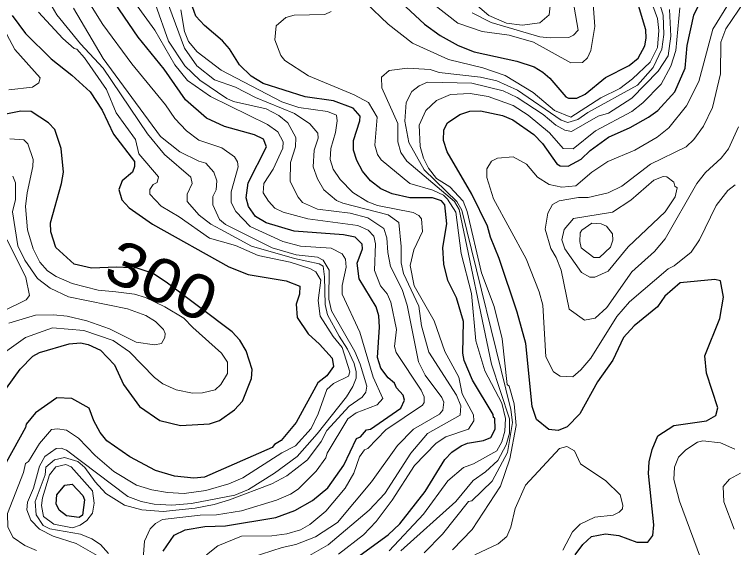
# Model space of a CAD drawing. Extents: x 673.3 to 698.5, y 6984.3 to 7012.3.
# Drawn here: x 675.174 to 676.484, y 7006.689 to 7007.661 of the extents above; entities that cross this region are included whole.
import ezdxf
from ezdxf.enums import TextEntityAlignment as Align

# ---------------------------------------------------------------- set-up
doc = ezdxf.new("R2010")
doc.units = 0
doc.header["$LTSCALE"] = 0.032
doc.layers.add('1', color=7, linetype='Continuous', lineweight=25)
doc.layers.add('2', color=7, linetype='Continuous', lineweight=13)
doc.layers.add('61', color=7, linetype='Continuous')

msp = doc.modelspace()

# ---------------------------------------------------------------- linework, layer by layer
at = {"layer": '1'}
for points in [[(675.4449, 7006.6827), (675.4652, 7006.7119), (675.4852, 7006.7217), (675.521, 7006.7275), (675.5585, 7006.7291), (675.6503, 7006.7439), (675.6846, 7006.757), (675.7171, 7006.7749), (675.7451, 7006.7981), (675.774, 7006.8393), (675.7975, 7006.8878), (675.8047, 7006.8912), (675.8154, 7006.9041), (675.8227, 7006.9053), (675.8783, 7006.9436), (675.885, 7006.9579), (675.8821, 7006.9669), (675.8704, 7006.9806), (675.8665, 7006.9889), (675.8547, 7006.9985), (675.8416, 7007.0164), (675.8357, 7007.0359), (675.8389, 7007.091), (675.8378, 7007.1116), (675.8333, 7007.1282), (675.8021, 7007.1791), (675.7983, 7007.2077), (675.808, 7007.234), (675.8078, 7007.2423), (675.7946, 7007.2552), (675.7735, 7007.2594), (675.6836, 7007.2663), (675.6329, 7007.281), (675.6132, 7007.293), (675.6005, 7007.3113), (675.5964, 7007.3266), (675.5998, 7007.354), (675.6333, 7007.4196), (675.6278, 7007.4335), (675.6112, 7007.4416), (675.5565, 7007.4567), (675.5238, 7007.4719), (675.4854, 7007.5055), (675.4466, 7007.5612), (675.3994, 7007.6198), (675.3486, 7007.6953)], [(676.3457, 7007.1283), (676.303, 7007.0937), (676.2838, 7007.0722), (676.2642, 7007.0307), (676.2366, 7006.9916), (676.204, 7006.933), (676.181, 7006.9091), (676.1644, 7006.9027), (676.1477, 7006.9047), (676.1249, 7006.923), (676.1176, 7006.9465), (676.1058, 7007.0612), (676.0899, 7007.1181), (676.0571, 7007.2164), (676.0411, 7007.2549), (676.0359, 7007.275), (676.0074, 7007.3337), (675.9623, 7007.4109), (675.9555, 7007.4311), (675.9563, 7007.4507), (675.9628, 7007.4637), (675.9853, 7007.4788), (676.0035, 7007.4848), (676.0233, 7007.4857), (676.0635, 7007.477), (676.0819, 7007.4693), (676.1202, 7007.4423), (676.1359, 7007.4258), (676.1625, 7007.3886), (676.1684, 7007.3852), (676.1828, 7007.3843), (676.2066, 7007.397), (676.2229, 7007.4131), (676.2563, 7007.4372), (676.2957, 7007.455), (676.3295, 7007.4736), (676.3461, 7007.4862), (676.3771, 7007.5199), (676.396, 7007.563), (676.3996, 7007.6046), (676.4121, 7007.6601), (676.4254, 7007.6876)], [(675.8037, 7006.6752), (675.8547, 7006.7124), (675.8762, 7006.7322), (675.9226, 7006.7916), (675.9581, 7006.8499), (675.9712, 7006.8631), (675.9877, 7006.8748), (675.9996, 7006.8796), (676.0288, 7006.8846), (676.0419, 7006.8901), (676.0499, 7006.9051), (676.0491, 7006.925), (676.0467, 7006.9266), (676.0465, 7006.9319), (676.0083, 7006.9947), (675.9934, 7007.0302), (675.9912, 7007.0434), (675.9919, 7007.1012), (675.9797, 7007.1447), (675.9634, 7007.1761), (675.9563, 7007.2056), (675.9547, 7007.236), (675.9619, 7007.2793), (675.9582, 7007.3139), (675.9522, 7007.3215), (675.9358, 7007.3266), (675.8946, 7007.3268), (675.8622, 7007.3338), (675.8417, 7007.343), (675.823, 7007.3576), (675.8079, 7007.3752), (675.7976, 7007.395), (675.7918, 7007.414), (675.7918, 7007.4314), (675.8031, 7007.4669), (675.8038, 7007.4759), (675.7909, 7007.4905), (675.7556, 7007.5037), (675.7035, 7007.511), (675.6273, 7007.535), (675.6055, 7007.5484), (675.584, 7007.569), (675.5658, 7007.5983), (675.5533, 7007.6133), (675.52, 7007.641), (675.5048, 7007.6582), (675.4982, 7007.6751)], [(675.8869, 7007.6749), (675.9212, 7007.6436), (675.9494, 7007.6225), (675.9826, 7007.6044), (676.0119, 7007.5932), (676.0895, 7007.5762), (676.1207, 7007.5655), (676.1368, 7007.5559), (676.1495, 7007.5448), (676.1785, 7007.5112), (676.1835, 7007.5086), (676.1986, 7007.5086), (676.2137, 7007.516), (676.251, 7007.5459), (676.294, 7007.5683), (676.3103, 7007.5816), (676.3227, 7007.6038), (676.3251, 7007.6181), (676.3243, 7007.6331), (676.3112, 7007.6774)], [(675.1696, 7007.6592), (675.194, 7007.6264), (675.2412, 7007.5801), (675.2784, 7007.5507), (675.3117, 7007.5201), (675.3339, 7007.4868), (675.3544, 7007.4429), (675.3925, 7007.3931), (675.3927, 7007.3842), (675.3893, 7007.3733), (675.3705, 7007.3578), (675.3645, 7007.3422), (675.3695, 7007.3232), (675.3828, 7007.3084), (675.4255, 7007.2789), (675.5647, 7007.2009), (675.5996, 7007.1868), (675.6693, 7007.1755), (675.6937, 7007.1657), (675.6932, 7007.151), (675.6876, 7007.133), (675.6892, 7007.1086), (675.709, 7007.0786), (675.7301, 7007.0602), (675.7532, 7007.0347), (675.7555, 7007.0192), (675.7433, 7007.0025), (675.7266, 7006.9897), (675.6871, 7006.9174), (675.6601, 7006.8842), (675.6477, 7006.8773), (675.6433, 7006.8716), (675.5202, 7006.8178), (675.5011, 7006.8155), (675.4657, 7006.8196), (675.4312, 7006.8297), (675.384, 7006.8549), (675.3426, 7006.8837), (675.3299, 7006.8988), (675.3185, 7006.92), (675.3103, 7006.9433), (675.2787, 7006.9612), (675.2515, 7006.9621), (675.2125, 7006.9348), (675.1952, 7006.9144), (675.1942, 7006.908), (675.1587, 7006.8444)], [(675.3598, 7007.2005), (675.3142, 7007.1983), (675.283, 7007.206), (675.2496, 7007.2363), (675.2405, 7007.265), (675.2397, 7007.2812), (675.26, 7007.3532), (675.2632, 7007.3738), (675.2594, 7007.4166), (675.2477, 7007.4515), (675.2363, 7007.4637), (675.2045, 7007.484), (675.1855, 7007.4848), (675.1554, 7007.479)], [(675.1449, 7006.9604), (675.1844, 7007.0144), (675.2073, 7007.0383), (675.2198, 7007.045), (675.2738, 7007.0605), (675.2942, 7007.0623), (675.3083, 7007.0596), (675.3308, 7007.0492), (675.3566, 7007.0226), (675.373, 7006.9868), (675.4019, 7006.9465), (675.4391, 7006.9211), (675.4767, 7006.9119), (675.5292, 7006.9148), (675.5477, 7006.9207), (675.5749, 7006.9406), (675.5894, 7006.9561), (675.6061, 7006.9976), (675.6069, 7007.0141), (675.5964, 7007.0478), (675.5845, 7007.0673), (675.5704, 7007.0823), (675.4527, 7007.1712), (675.427, 7007.1889), (675.3974, 7007.1984), (675.3598, 7007.2005)], [(676.1958, 7006.6757), (676.2096, 7006.6949), (676.2256, 7006.7094), (676.2508, 7006.7143), (676.2754, 7006.7112), (676.308, 7006.6991), (676.328, 7006.6988), (676.3371, 7006.711), (676.339, 7006.7304), (676.3295, 7006.8245), (676.3306, 7006.8456), (676.336, 7006.8683), (676.3464, 7006.8928), (676.3752, 7006.9116), (676.4348, 7006.9203), (676.4519, 7006.93), (676.4553, 7006.9438), (676.435, 7007.0069), (676.4319, 7007.0386), (676.4595, 7007.107), (676.466, 7007.1458), (676.4607, 7007.1752), (676.4502, 7007.1778), (676.3868, 7007.1719), (676.3591, 7007.1475), (676.3457, 7007.1283)]]:
    msp.add_lwpolyline(points, dxfattribs=at)
msp.add_lwpolyline([(675.2502, 7006.7688), (675.251, 7006.7853), (675.2657, 7006.8031), (675.2789, 7006.8046), (675.2986, 7006.7842), (675.3019, 7006.7764), (675.2982, 7006.748), (675.2917, 7006.7443), (675.2687, 7006.747), (675.2554, 7006.7574)], close=True, dxfattribs=at)
at = {"layer": '2'}
for points in [[(676.1525, 7007.6995), (676.1484, 7007.6603), (676.1314, 7007.6457), (676.0989, 7007.6413), (676.0705, 7007.6452), (676.0384, 7007.659), (675.9501, 7007.7353)], [(676.2259, 7007.7135), (676.2316, 7007.6391), (676.2241, 7007.5957), (676.2183, 7007.5819), (676.2091, 7007.5737), (676.1876, 7007.5729), (676.1198, 7007.6108), (676.0751, 7007.6233), (676.026, 7007.6299), (675.9817, 7007.6455), (675.9378, 7007.6801)], [(675.2259, 7007.7045), (675.2514, 7007.6603), (675.2945, 7007.6076), (675.3354, 7007.5633), (675.4165, 7007.4435), (675.4473, 7007.4058), (675.4951, 7007.3646), (675.4977, 7007.3529), (675.4888, 7007.3334), (675.4889, 7007.3203), (675.5107, 7007.2951), (675.532, 7007.2789), (675.5498, 7007.269), (675.6062, 7007.2389), (675.684, 7007.2163), (675.7291, 7007.2063), (675.7367, 7007.2025), (675.7392, 7007.1825), (675.7404, 7007.1323)], [(675.5238, 7006.6762), (675.5443, 7006.6924), (675.5875, 7006.7101), (675.643, 7006.7104), (675.6701, 7006.7142), (675.695, 7006.7215), (675.7125, 7006.7314), (675.7414, 7006.7554), (675.7764, 7006.7978), (675.7924, 7006.825), (675.8026, 7006.8549), (675.8117, 7006.8672), (675.8178, 7006.8701), (675.8506, 7006.9037), (675.9174, 7006.9486), (675.9203, 7006.9535), (675.9203, 7006.9641), (675.9153, 7006.976), (675.8698, 7007.0446), (675.8667, 7007.0556), (675.87, 7007.0866), (675.86, 7007.1366), (675.8529, 7007.1515), (675.8411, 7007.1662), (675.8302, 7007.1943), (675.8317, 7007.2427), (675.8289, 7007.257), (675.8183, 7007.2677), (675.7999, 7007.2763), (675.7084, 7007.2886), (675.6637, 7007.3006), (675.6487, 7007.308), (675.6367, 7007.3206), (675.6274, 7007.3357), (675.6285, 7007.3531), (675.6453, 7007.3793), (675.6631, 7007.4172), (675.6638, 7007.4286), (675.6538, 7007.4474), (675.6353, 7007.4604), (675.5313, 7007.5117), (675.4891, 7007.5409), (675.4661, 7007.5694), (675.4297, 7007.6325), (675.3782, 7007.7042)], [(675.577, 7007.5287), (675.5388, 7007.542), (675.5061, 7007.5677), (675.4836, 7007.5995), (675.4508, 7007.6888)], [(675.8143, 7007.682), (675.8549, 7007.6434), (675.8994, 7007.6086), (675.965, 7007.5789), (676.0273, 7007.564), (676.068, 7007.5496), (676.1194, 7007.5188), (676.1582, 7007.4863), (676.188, 7007.4736), (676.2424, 7007.509), (676.2771, 7007.5264), (676.3002, 7007.5438), (676.3322, 7007.5742), (676.3459, 7007.6006), (676.348, 7007.632), (676.3456, 7007.6539), (676.3331, 7007.6888)], [(676.4931, 7007.4565), (676.475, 7007.4164), (676.4615, 7007.3989), (676.4332, 7007.3731), (676.4173, 7007.3532), (676.3595, 7007.2522), (676.3403, 7007.2288), (676.2988, 7007.1921), (676.2536, 7007.1268), (676.232, 7007.1077), (676.2127, 7007.1038), (676.185, 7007.1238), (676.17, 7007.1948), (676.1613, 7007.218), (676.1514, 7007.2347), (676.1411, 7007.2699), (676.1456, 7007.2988), (676.1543, 7007.3145), (676.1666, 7007.3211), (676.2019, 7007.3276), (676.2192, 7007.3277), (676.2557, 7007.3357), (676.2805, 7007.3482), (676.3332, 7007.3879), (676.3976, 7007.4198), (676.4121, 7007.4333), (676.4293, 7007.4574), (676.4457, 7007.4917), (676.4603, 7007.553), (676.4613, 7007.6108), (676.4704, 7007.6351), (676.5046, 7007.6859)], [(675.3456, 7006.6784), (675.3306, 7006.6951), (675.3152, 7006.7052), (675.2944, 7006.7138), (675.2382, 7006.7234), (675.2261, 7006.7295), (675.2136, 7006.7488), (675.2119, 7006.773), (675.2297, 7006.8217), (675.2314, 7006.8356), (675.2467, 7006.8494), (675.2655, 7006.8537), (675.2898, 7006.8459), (675.3025, 7006.8349), (675.3208, 7006.8092), (675.3408, 7006.7881), (675.3745, 7006.7663), (675.406, 7006.7579), (675.4452, 7006.7552), (675.5032, 7006.7611), (675.5381, 7006.7676), (675.5657, 7006.7764), (675.6432, 7006.8055), (675.6706, 7006.82), (675.708, 7006.8491), (675.7326, 7006.8828), (675.7433, 7006.9024), (675.7841, 7006.9471), (675.8075, 7006.9632), (675.8142, 7006.9723), (675.816, 7006.9832), (675.8042, 7007.0233), (675.7941, 7007.0467), (675.7516, 7007.1207), (675.747, 7007.1421), (675.7472, 7007.1948), (675.7363, 7007.2133), (675.7259, 7007.2184), (675.6872, 7007.2227), (675.6438, 7007.2355), (675.5587, 7007.278), (675.5474, 7007.2871), (675.5352, 7007.3138), (675.5357, 7007.3293), (675.5417, 7007.3411), (675.5426, 7007.358), (675.5374, 7007.3735), (675.5227, 7007.3903), (675.5097, 7007.3938), (675.4751, 7007.4108), (675.4401, 7007.4385), (675.3358, 7007.5808), (675.2814, 7007.6723)], [(675.3096, 7007.6836), (675.3349, 7007.643), (675.3878, 7007.5712), (675.4494, 7007.4966), (675.4662, 7007.4716), (675.4875, 7007.4487), (675.5099, 7007.432), (675.5517, 7007.4177), (675.5751, 7007.4018), (675.5805, 7007.3926), (675.5816, 7007.3833), (675.5691, 7007.3378), (675.5686, 7007.3186), (675.5771, 7007.3019), (675.6032, 7007.2743), (675.6628, 7007.2472), (675.695, 7007.2388), (675.7511, 7007.2348), (675.7712, 7007.225), (675.7771, 7007.2147), (675.7787, 7007.2004), (675.7713, 7007.1672), (675.7713, 7007.1514), (675.8034, 7007.082), (675.8274, 7006.9998), (675.8452, 7006.961), (675.835, 7006.9495), (675.7964, 7006.935), (675.7815, 7006.924), (675.7438, 7006.8613), (675.7412, 7006.853), (675.7235, 7006.8288), (675.6907, 7006.7959), (675.6767, 7006.7864), (675.6513, 7006.7754), (675.588, 7006.7562), (675.5421, 7006.749), (675.5126, 7006.7486), (675.444, 7006.7407), (675.431, 7006.7334), (675.4213, 7006.7235), (675.4109, 7006.7008), (675.4065, 7006.6449)], [(675.4309, 7007.679), (675.455, 7007.6125), (675.4843, 7007.5676), (675.5115, 7007.5411), (675.5607, 7007.5076), (675.5734, 7007.5023), (675.6324, 7007.4888), (675.6555, 7007.4769), (675.6722, 7007.4634), (675.6867, 7007.4369), (675.6858, 7007.4198), (675.6767, 7007.391), (675.6765, 7007.3566), (675.6909, 7007.3283), (675.6991, 7007.3186), (675.7259, 7007.3063), (675.7855, 7007.2991), (675.8178, 7007.2902), (675.8469, 7007.2709), (675.8528, 7007.2536), (675.8543, 7007.2269), (675.8593, 7007.2018), (675.8803, 7007.1594), (675.8895, 7007.1311), (675.9102, 7007.0279), (675.9226, 7007.0035), (675.9527, 7006.963), (675.9562, 7006.9544), (675.9547, 7006.9396), (675.9486, 7006.9324), (675.9011, 7006.9052), (675.8719, 7006.8752), (675.8245, 7006.8092), (675.7627, 7006.7352), (675.7223, 7006.709), (675.6869, 7006.6947), (675.6615, 7006.6896), (675.6055, 7006.6713)], [(676.3509, 7007.6765), (676.3559, 7007.6601), (676.3575, 7007.6248), (676.3537, 7007.5977), (676.3378, 7007.5643), (676.3091, 7007.532), (676.2187, 7007.4825), (676.2006, 7007.4696), (676.1822, 7007.4643), (676.1702, 7007.4682), (676.0906, 7007.5233), (676.0528, 7007.5401), (676.023, 7007.5465), (675.9478, 7007.555), (675.9315, 7007.5606), (675.89, 7007.563), (675.857, 7007.5589), (675.8429, 7007.5466), (675.8434, 7007.5273), (675.8723, 7007.4621), (675.8724, 7007.4288), (675.8783, 7007.4094), (675.8892, 7007.3939), (675.9761, 7007.3201)], [(676.0078, 7007.6639), (676.0428, 7007.6467), (676.1315, 7007.6206), (676.1503, 7007.6182), (676.1843, 7007.6193), (676.1925, 7007.6234), (676.2013, 7007.6326), (676.1936, 7007.6742)], [(676.4873, 7007.3505), (676.4736, 7007.3402), (676.4526, 7007.3129), (676.422, 7007.2504), (676.4068, 7007.2277), (676.3762, 7007.2027), (676.3648, 7007.1972), (676.2946, 7007.1374), (676.2716, 7007.1105), (676.2241, 7007.0343), (676.206, 7007.0131), (676.1911, 7007.0007), (676.1684, 7007.0017), (676.1562, 7007.0098), (676.1421, 7007.0369), (676.137, 7007.1314), (676.1302, 7007.1553), (676.1062, 7007.2158), (676.0469, 7007.3247), (676.0345, 7007.364), (676.0346, 7007.3799), (676.0431, 7007.3935), (676.0543, 7007.3994), (676.0824, 7007.4017), (676.1068, 7007.3879), (676.127, 7007.3646), (676.148, 7007.3513), (676.1716, 7007.3465), (676.197, 7007.3489), (676.2262, 7007.3734), (676.2551, 7007.3928), (676.3042, 7007.4137), (676.345, 7007.4372), (676.3663, 7007.4544), (676.3985, 7007.4944), (676.4212, 7007.5387), (676.4462, 7007.6341), (676.475, 7007.6804)], [(676.3863, 7007.6729), (676.3788, 7007.5956), (676.37, 7007.5666), (676.3522, 7007.534), (676.3192, 7007.5001), (676.2989, 7007.4839), (676.2324, 7007.4488), (676.1919, 7007.4162), (676.1736, 7007.417), (676.1487, 7007.4454), (676.1099, 7007.4777), (676.0824, 7007.4954), (676.0374, 7007.5118)], [(675.2194, 7006.8792), (675.2418, 7006.9044), (675.2524, 7006.9059), (675.2686, 7006.9035), (675.2907, 7006.8889), (675.321, 7006.8571), (675.3552, 7006.8277), (675.3962, 7006.8031), (675.4243, 7006.7944), (675.4526, 7006.7894), (675.4833, 7006.7878), (675.5227, 7006.7934), (675.5647, 7006.8054), (675.5901, 7006.8164), (675.6609, 7006.8619), (675.6861, 7006.875), (675.7146, 7006.906), (675.7276, 7006.9333), (675.7432, 7006.9772), (675.7551, 7006.9881), (675.7824, 7007.002), (675.7853, 7007.0095), (675.771, 7007.0541), (675.7549, 7007.0739), (675.7311, 7007.1112), (675.7273, 7007.1394), (675.7322, 7007.177), (675.7231, 7007.1919), (675.7122, 7007.1982), (675.6761, 7007.2096), (675.6183, 7007.2216), (675.5765, 7007.2398), (675.5293, 7007.2533), (675.4744, 7007.2922), (675.4413, 7007.3116), (675.4209, 7007.3333), (675.4204, 7007.3423), (675.4268, 7007.3511), (675.4338, 7007.3547), (675.4366, 7007.3649), (675.4006, 7007.4073), (675.3948, 7007.4333), (675.3591, 7007.4819), (675.3418, 7007.5244), (675.3018, 7007.5821), (675.2877, 7007.5978), (675.2829, 7007.599), (675.2621, 7007.617), (675.218, 7007.6652)], [(675.4774, 7007.6695), (675.4838, 7007.6301), (675.4914, 7007.6118), (675.5069, 7007.5932), (675.5509, 7007.5597), (675.6609, 7007.5018), (675.6921, 7007.4914), (675.7445, 7007.484), (675.7606, 7007.4774), (675.7623, 7007.4672), (675.7591, 7007.4458), (675.7502, 7007.4168), (675.7494, 7007.3966), (675.7549, 7007.3793), (675.7672, 7007.3602), (675.7905, 7007.3364), (675.8181, 7007.3194), (675.8354, 7007.3131), (675.9007, 7007.3), (675.9107, 7007.2948), (675.9155, 7007.2884), (675.9172, 7007.2655), (675.9014, 7007.2318), (675.8952, 7007.2035), (675.9021, 7007.1661), (675.939, 7007.1024), (675.958, 7007.0465), (675.9837, 7007.0001), (675.99, 7006.9692), (676.0106, 7006.9314), (676.0109, 7006.92), (676.0012, 7006.9052), (675.9601, 7006.8914), (675.9424, 7006.8797), (675.9028, 7006.8388), (675.8624, 7006.7757), (675.8328, 7006.7368), (675.8101, 7006.7125), (675.7645, 7006.6769)], [(675.8354, 7007.4059), (675.8309, 7007.4227), (675.8347, 7007.4739), (675.8192, 7007.5004), (675.7928, 7007.5148), (675.7099, 7007.5493), (675.6669, 7007.5772), (675.6592, 7007.5864), (675.6483, 7007.6151), (675.6511, 7007.6406), (675.6687, 7007.6557), (675.6835, 7007.6598), (675.7396, 7007.6608), (675.7508, 7007.6665)], [(675.9204, 7006.6794), (675.9537, 7006.7137), (676.0015, 7006.7735), (676.0072, 7006.7744), (676.0447, 7006.8103), (676.0723, 7006.8626), (676.0812, 7006.917), (676.0782, 7006.9411), (675.9893, 7007.3045), (675.9802, 7007.3204), (675.9203, 7007.378), (675.8927, 7007.4274), (675.8854, 7007.4666), (675.8879, 7007.5003), (675.8982, 7007.5205), (675.9112, 7007.5307), (675.9265, 7007.5377), (676.0071, 7007.5361), (676.0644, 7007.5219), (676.0901, 7007.51), (676.1376, 7007.4787), (676.1605, 7007.4594), (676.1771, 7007.4501), (676.1888, 7007.4475), (676.2378, 7007.4758), (676.2562, 7007.4809), (676.2991, 7007.5085), (676.3467, 7007.5577), (676.365, 7007.5855), (676.3699, 7007.6214), (676.3674, 7007.67)], [(675.1496, 7007.6438), (675.1747, 7007.597), (675.2208, 7007.5456), (675.2183, 7007.5362), (675.2067, 7007.5285), (675.164, 7007.5238)], [(675.7032, 7006.67), (675.7459, 7006.694), (675.8202, 7006.7576), (675.8487, 7006.7876), (675.8961, 7006.8613), (675.9264, 7006.8973), (675.9862, 7006.9305), (675.9871, 7006.9474), (675.9797, 7006.9672), (675.9293, 7007.0454), (675.9156, 7007.0937), (675.9106, 7007.1291), (675.8831, 7007.1888), (675.8787, 7007.2083), (675.8788, 7007.2379), (675.8741, 7007.2817), (675.8547, 7007.2959), (675.7726, 7007.3168), (675.7607, 7007.3221), (675.7378, 7007.3416), (675.7263, 7007.3615), (675.7185, 7007.3833), (675.7204, 7007.4135), (675.7272, 7007.4355), (675.7265, 7007.4447), (675.7121, 7007.4619), (675.6844, 7007.4807), (675.613, 7007.5098), (675.577, 7007.5287)], [(676.0374, 7007.5118), (676.0042, 7007.5173), (675.9686, 7007.5152), (675.9432, 7007.5044), (675.9238, 7007.4859), (675.9115, 7007.4593), (675.9135, 7007.4204), (675.9193, 7007.3992), (675.9285, 7007.3808), (675.9429, 7007.3622), (675.9674, 7007.3466), (675.9918, 7007.3207), (675.9987, 7007.3018), (676.0247, 7007.1902), (676.048, 7007.1288), (676.0629, 7007.0695), (676.0719, 7006.9868), (676.0751, 7006.9836), (676.0843, 7006.9513), (676.0881, 7006.9115), (676.0767, 7006.851), (676.0596, 7006.8009), (676.0081, 7006.7224), (675.9723, 7006.685)], [(675.1658, 7007.4343), (675.1909, 7007.4325), (675.1982, 7007.4251), (675.2079, 7007.3964), (675.2078, 7007.3842), (675.1969, 7007.3362), (675.1943, 7007.3111), (675.1977, 7007.2687), (675.208, 7007.2338), (675.2202, 7007.2095), (675.2344, 7007.1936), (675.2502, 7007.1832), (675.279, 7007.1705), (675.3263, 7007.1583), (675.3586, 7007.1552), (675.3925, 7007.151), (675.4128, 7007.1451), (675.4482, 7007.128), (675.4827, 7007.1072), (675.4988, 7007.0904), (675.5514, 7007.0435), (675.562, 7007.0273), (675.5621, 7007.0067), (675.5499, 7006.9867), (675.5395, 7006.9768), (675.5166, 7006.9711), (675.4982, 7006.9705), (675.4686, 7006.9765), (675.4443, 7006.988), (675.429, 7006.9991), (675.3835, 7007.0461), (675.3541, 7007.0668), (675.3004, 7007.0849), (675.2435, 7007.0897), (675.1941, 7007.0719), (675.1517, 7007.0419)], [(675.8566, 7006.6833), (675.9193, 7006.7499), (675.9638, 7006.8109), (675.992, 7006.835), (676.0103, 7006.8417), (676.053, 7006.8654), (676.062, 7006.882), (676.0678, 7006.9015), (676.0687, 7006.9243), (676.0623, 7006.9526), (676.031, 7007.0112), (676.0149, 7007.066), (676.0068, 7007.1523), (675.988, 7007.2256), (675.9783, 7007.3005), (675.963, 7007.3246), (675.9555, 7007.3316), (675.9364, 7007.3406), (675.8946, 7007.3529), (675.8422, 7007.396), (675.8354, 7007.4059)], [(675.1802, 7007.2394), (675.1705, 7007.3011), (675.1761, 7007.3239), (675.1762, 7007.3539), (675.171, 7007.3663)], [(675.9761, 7007.3201), (675.9844, 7007.3054), (676.0433, 7007.0238), (676.0759, 7006.9237), (676.0761, 7006.8976), (676.0697, 7006.8766), (676.0548, 7006.8477), (676.0322, 7006.827), (676.0096, 7006.8118), (675.9782, 7006.7731), (675.8778, 7006.6833)], [(675.1605, 7007.2503), (675.1945, 7007.1813), (675.2013, 7007.1489), (675.1953, 7007.1411), (675.1549, 7007.1208)], [(675.1635, 7007.0982), (675.2125, 7007.1127), (675.2453, 7007.1136), (675.2699, 7007.1111), (675.3058, 7007.1026), (675.3474, 7007.0881), (675.396, 7007.0639), (675.4291, 7007.059), (675.4417, 7007.061), (675.448, 7007.0719), (675.4488, 7007.0796), (675.4454, 7007.0868), (675.4309, 7007.1013), (675.4132, 7007.1121), (675.3803, 7007.1243), (675.2728, 7007.1464), (675.2388, 7007.162), (675.2159, 7007.1795), (675.1931, 7007.2131), (675.1802, 7007.2394)], [(675.7404, 7007.1323), (675.7442, 7007.1135), (675.7655, 7007.0746), (675.7806, 7007.0508), (675.7931, 7007.0245), (675.7969, 7007.0094), (675.7969, 7006.9981), (675.7906, 7006.9831), (675.7793, 7006.9643), (675.7254, 7006.8966), (675.689, 7006.8552), (675.6476, 7006.825), (675.6003, 7006.7948), (675.5754, 7006.7847), (675.4967, 7006.7694), (675.4605, 7006.7664), (675.4286, 7006.7682), (675.4047, 7006.7733), (675.3804, 7006.7826), (675.2691, 7006.867), (675.2594, 7006.8707), (675.2502, 7006.8698), (675.2292, 7006.855), (675.2198, 7006.8376), (675.2086, 7006.7978), (675.1978, 7006.7721), (675.1965, 7006.758), (675.2036, 7006.7392), (675.2195, 7006.7225), (675.2448, 7006.7102), (675.2862, 7006.6969), (675.329, 7006.6723)], [(675.2142, 7006.6838), (675.1931, 7006.6929), (675.1715, 7006.7076), (675.1617, 7006.7262), (675.1616, 7006.7513), (675.1904, 7006.8259), (675.1939, 7006.8427), (675.1995, 7006.8461), (675.2194, 7006.8792)], [(676.0127, 7006.6758), (676.0551, 7006.6959), (676.0709, 7006.7096), (676.0784, 7006.7262), (676.0865, 7006.7605), (676.1054, 7006.803), (676.1672, 7006.87), (676.1807, 7006.8732), (676.1943, 7006.8654), (676.2055, 7006.8416), (676.2516, 7006.8109), (676.2777, 7006.7855), (676.2826, 7006.7667), (676.2817, 7006.76), (676.2759, 7006.7535), (676.2648, 7006.7485), (676.2315, 7006.7445), (676.2046, 7006.7321), (676.191, 7006.718), (676.1732, 7006.6846)], [(676.4302, 7006.6542), (676.386, 7006.7738), (676.3757, 7006.8135), (676.3766, 7006.8357), (676.384, 7006.854), (676.3971, 7006.8677), (676.4186, 7006.8816), (676.4283, 7006.8838), (676.4604, 7006.8799), (676.4867, 7006.8685)], [(676.4855, 7006.7226), (676.4666, 7006.7725), (676.4655, 7006.8008), (676.4768, 7006.814), (676.497, 7006.8246)]]:
    msp.add_lwpolyline(points, dxfattribs=at)
for points in [[(676.3598, 7007.3011), (676.3781, 7007.3288), (676.3812, 7007.3453), (676.3773, 7007.3483), (676.3755, 7007.3552), (676.3627, 7007.3649), (676.3561, 7007.3658), (676.3392, 7007.3593), (676.2971, 7007.3225), (676.2639, 7007.3007), (676.1925, 7007.289), (676.1754, 7007.2693), (676.1713, 7007.2503), (676.1771, 7007.2339), (676.2071, 7007.1908), (676.2222, 7007.182), (676.2315, 7007.182), (676.2556, 7007.193), (676.2922, 7007.2377)], [(676.2644, 7007.2494), (676.2635, 7007.2614), (676.2528, 7007.2753), (676.2431, 7007.2796), (676.2262, 7007.2809), (676.2075, 7007.2677), (676.2047, 7007.263), (676.2039, 7007.2469), (676.2065, 7007.2355), (676.2294, 7007.2178), (676.2402, 7007.2178), (676.2599, 7007.2366)], [(675.2772, 7006.8365), (675.2676, 7006.8405), (675.2493, 7006.8366), (675.2379, 7006.8218), (675.225, 7006.7799), (675.2234, 7006.7658), (675.2271, 7006.7456), (675.2455, 7006.732), (675.2798, 7006.7254), (675.2938, 7006.7303), (675.3057, 7006.7383), (675.316, 7006.7518), (675.3194, 7006.7699), (675.3161, 7006.7926)]]:
    msp.add_lwpolyline(points, close=True, dxfattribs=at)

# ---------------------------------------------------------------- texts
at = {"layer": '61', "width": 1.15}
msp.add_text('300', height=0.08, rotation=335.943, dxfattribs=at).set_placement((675.4261, 7007.1392), align=Align.CENTER)

doc.saveas('drawing.dxf')
